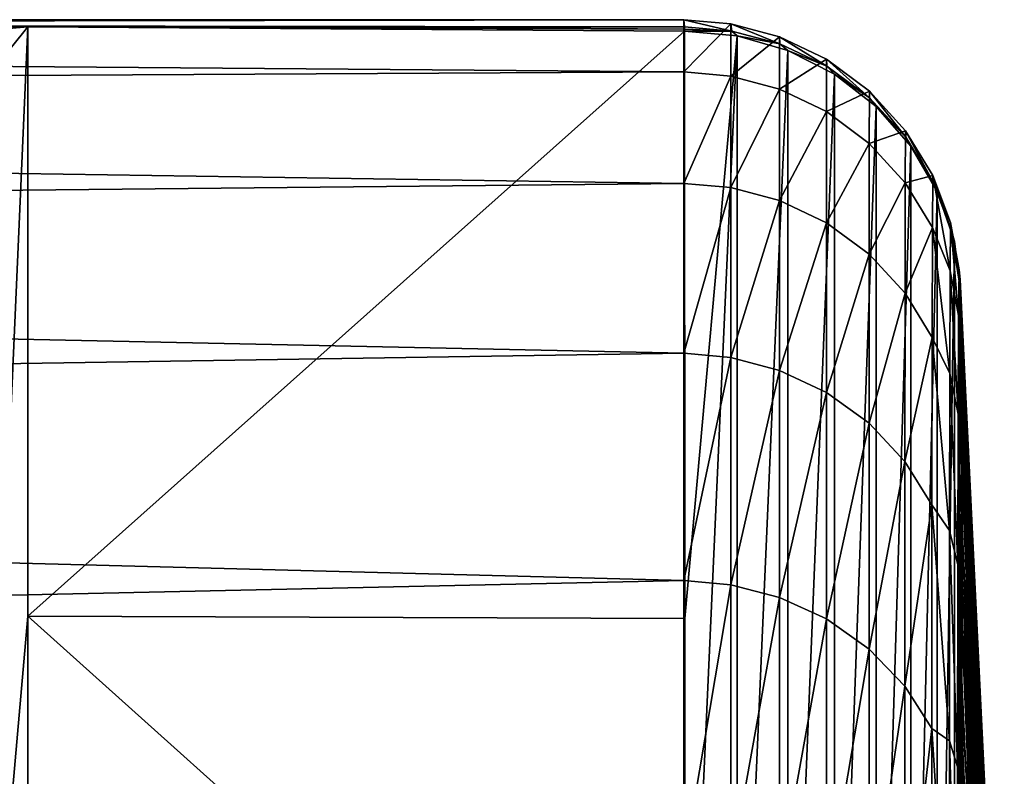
# Model space of a CAD drawing. Header units: metres. Extents: x -150 to 146, y -127 to 82.
# Tile 371 of 382: x 142 to 144.49, y 21.07 to 22.99. Entities that reach past the tile are written whole.
import ezdxf

# ---------------------------------------------------------------- set-up
doc = ezdxf.new("R2010")
doc.units = ezdxf.units.M
doc.layers.add('solid_ELLA_AP_WANNE_SW0001', color=7, linetype='CONTINUOUS')

msp = doc.modelspace()

# ---------------------------------------------------------------- linework, layer by layer
at = {"layer": 'solid_ELLA_AP_WANNE_SW0001'}
for points in [[(129.853088, 22.989241, -0.703443), (142.017258, 22.970745, -1.159676), (141.433487, 22.920065, -1.915887)], [(129.853088, 22.989241, -0.703443), (142.849731, 22.970747, -1.159662), (142.017258, 22.970745, -1.159676)], [(129.853088, 22.989241, -0.703443), (143.682343, 22.970745, -1.159676), (142.849731, 22.970747, -1.159662)], [(129.853088, 22.989241, -0.703443), (143.680511, 22.989235, 0.703609), (143.682343, 22.970745, -1.159676)], [(129.853088, 22.989241, -0.703443), (129.853088, 22.966852, 1.234373), (143.680511, 22.989235, 0.703609)], [(129.853088, 22.966852, 1.234373), (143.680511, 22.856796, 2.562585), (143.680511, 22.989235, 0.703609)], [(141.975784, 22.919542, -2.154289), (141.433487, 22.920065, -1.915887), (142.017258, 22.970745, -1.159676)], [(141.884537, 19.970232, -60.358002), (142.017258, 22.970745, -1.159676), (142.017273, 21.476437, -30.759102)], [(141.884537, 19.970232, -60.358002), (141.975784, 22.919542, -2.154289), (142.017258, 22.970745, -1.159676)], [(143.682388, 22.965483, -1.263938), (142.017258, 22.970745, -1.159676), (142.849731, 22.970747, -1.159662)], [(143.682541, 22.960218, -1.368201), (142.017258, 22.970745, -1.159676), (143.682388, 22.965483, -1.263938)], [(142.017273, 21.476437, -30.759102), (142.017258, 22.970745, -1.159676), (143.682541, 22.960218, -1.368201)], [(143.682388, 22.965483, -1.263938), (142.849731, 22.970747, -1.159662), (143.682343, 22.970745, -1.159676)], [(143.802017, 22.960552, -1.158957), (143.682343, 22.970745, -1.159676), (143.680511, 22.989235, 0.703609)], [(143.799911, 22.979069, 0.704281), (143.680511, 22.989235, 0.703609), (143.680511, 22.856796, 2.562585)], [(143.802017, 22.960552, -1.158957), (143.680511, 22.989235, 0.703609), (143.799911, 22.979069, 0.704281)], [(143.799911, 22.979069, 0.704281), (143.680511, 22.856796, 2.562585), (143.799911, 22.8463, 2.563175)], [(143.682388, 22.965483, -1.263938), (143.682343, 22.970745, -1.159676), (143.802017, 22.960552, -1.158957)], [(143.799911, 22.979069, 0.704281), (143.923157, 22.946085, 0.703347), (143.923813, 22.928043, -1.15722)], [(143.799911, 22.979069, 0.704281), (143.799911, 22.8463, 2.563175), (143.923157, 22.946085, 0.703347)], [(143.802017, 22.960552, -1.158957), (143.799911, 22.979069, 0.704281), (143.923813, 22.928043, -1.15722)], [(129.853088, 22.966852, 1.234373), (129.853088, 22.781412, 3.163426), (143.680511, 22.856796, 2.562585)], [(142.017273, 21.476437, -30.759102), (143.682541, 22.960218, -1.368201), (143.682755, 21.471172, -30.863369)], [(143.682541, 22.960218, -1.368201), (143.682388, 22.965483, -1.263938), (143.802017, 22.960552, -1.158957)], [(143.815796, 22.948301, -1.367592), (143.682541, 22.960218, -1.368201), (143.802017, 22.960552, -1.158957)], [(143.682755, 21.471172, -30.863369), (143.682541, 22.960218, -1.368201), (143.815796, 22.948301, -1.367592)], [(143.682755, 21.471172, -30.863369), (143.815796, 22.948301, -1.367592), (143.682602, 19.982128, -60.358524)], [(143.815598, 19.970201, -60.357998), (143.682602, 19.982128, -60.358524), (143.815796, 22.948301, -1.367592)], [(143.799911, 22.8463, 2.563175), (143.923096, 22.813263, 2.559528), (143.923157, 22.946085, 0.703347)], [(143.815796, 22.948301, -1.367592), (143.802017, 22.960552, -1.158957), (143.923813, 22.928043, -1.15722)], [(143.815598, 19.970201, -60.357998), (143.815796, 22.948301, -1.367592), (143.944061, 22.911417, -1.365631)], [(143.944061, 22.911417, -1.365631), (143.815796, 22.948301, -1.367592), (143.923813, 22.928043, -1.15722)], [(143.923157, 22.946085, 0.703347), (143.923096, 22.813263, 2.559528), (144.042633, 22.888741, 0.701664)], [(143.923157, 22.946085, 0.703347), (144.042633, 22.888741, 0.701664), (144.042892, 22.871216, -1.154258)], [(143.923813, 22.928043, -1.15722), (143.923157, 22.946085, 0.703347), (144.042892, 22.871216, -1.154258)], [(143.944061, 22.911417, -1.365631), (143.923813, 22.928043, -1.15722), (144.042892, 22.871216, -1.154258)], [(143.943909, 19.933283, -60.356213), (143.815598, 19.970201, -60.357998), (143.944061, 22.911417, -1.365631)], [(143.943909, 19.933283, -60.356213), (143.944061, 22.911417, -1.365631), (144.062988, 22.850887, -1.362483)], [(144.062988, 22.850887, -1.362483), (143.944061, 22.911417, -1.365631), (144.042892, 22.871216, -1.154258)], [(143.923096, 22.813263, 2.559528), (144.042465, 22.756012, 2.553162), (144.042633, 22.888741, 0.701664)], [(144.042633, 22.888741, 0.701664), (144.042465, 22.756012, 2.553162), (144.151215, 22.808054, 0.699258)], [(144.042633, 22.888741, 0.701664), (144.151215, 22.808054, 0.699258), (144.151642, 22.790878, -1.150117)], [(144.042892, 22.871216, -1.154258), (144.042633, 22.888741, 0.701664), (144.151642, 22.790878, -1.150117)], [(144.062988, 22.850887, -1.362483), (144.042892, 22.871216, -1.154258), (144.151642, 22.790878, -1.150117)], [(129.853088, 22.781412, 3.163426), (143.680511, 22.574209, 4.405123), (143.680511, 22.856796, 2.562585)], [(143.799911, 22.8463, 2.563175), (143.680511, 22.856796, 2.562585), (143.680511, 22.574209, 4.405123)], [(143.799911, 22.8463, 2.563175), (143.680511, 22.574209, 4.405123), (143.799927, 22.563437, 4.405166)], [(143.799911, 22.8463, 2.563175), (143.799927, 22.563437, 4.405166), (143.923096, 22.813263, 2.559528)], [(144.062881, 19.872688, -60.353241), (143.943909, 19.933283, -60.356213), (144.062988, 22.850887, -1.362483)], [(144.062881, 19.872688, -60.353241), (144.062988, 22.850887, -1.362483), (144.168243, 22.768911, -1.358262)], [(144.168243, 22.768911, -1.358262), (144.062988, 22.850887, -1.362483), (144.151642, 22.790878, -1.150117)], [(143.799927, 22.563437, 4.405166), (143.923065, 22.530613, 4.398802), (143.923096, 22.813263, 2.559528)], [(143.923096, 22.813263, 2.559528), (143.923065, 22.530613, 4.398802), (144.042465, 22.756012, 2.553162)], [(144.042465, 22.756012, 2.553162), (144.150894, 22.675573, 2.54419), (144.151215, 22.808054, 0.699258)], [(144.151215, 22.808054, 0.699258), (144.150894, 22.675573, 2.54419), (144.242416, 22.707756, 0.696241)], [(144.151215, 22.808054, 0.699258), (144.242416, 22.707756, 0.696241), (144.243042, 22.690924, -1.144999)], [(144.151642, 22.790878, -1.150117), (144.151215, 22.808054, 0.699258), (144.243042, 22.690924, -1.144999)], [(129.853088, 22.781412, 3.163426), (129.853088, 22.434235, 5.07002), (143.680511, 22.574209, 4.405123)], [(144.168243, 22.768911, -1.358262), (144.151642, 22.790878, -1.150117), (144.243042, 22.690924, -1.144999)], [(143.923065, 22.530613, 4.398802), (144.042343, 22.473879, 4.38777), (144.042465, 22.756012, 2.553162)], [(144.042465, 22.756012, 2.553162), (144.042343, 22.473879, 4.38777), (144.150894, 22.675573, 2.54419)], [(144.168182, 19.790617, -60.349174), (144.062881, 19.872688, -60.353241), (144.168243, 22.768911, -1.358262)], [(144.168182, 19.790617, -60.349174), (144.168243, 22.768911, -1.358262), (144.256012, 22.66847, -1.353123)], [(144.256012, 22.66847, -1.353123), (144.168243, 22.768911, -1.358262), (144.243042, 22.690924, -1.144999)], [(144.150894, 22.675573, 2.54419), (144.241898, 22.575674, 2.533026), (144.242416, 22.707756, 0.696241)], [(144.242416, 22.707756, 0.696241), (144.241898, 22.575674, 2.533026), (144.3116, 22.593765, 0.692791)], [(144.242416, 22.707756, 0.696241), (144.3116, 22.593765, 0.692791), (144.312424, 22.57736, -1.139211)], [(144.243042, 22.690924, -1.144999), (144.242416, 22.707756, 0.696241), (144.312424, 22.57736, -1.139211)], [(144.042343, 22.473879, 4.38777), (144.150635, 22.394264, 4.372266), (144.150894, 22.675573, 2.54419)], [(144.150894, 22.675573, 2.54419), (144.150635, 22.394264, 4.372266), (144.241898, 22.575674, 2.533026)], [(144.256012, 22.66847, -1.353123), (144.243042, 22.690924, -1.144999), (144.312424, 22.57736, -1.139211)], [(144.255966, 19.690063, -60.344166), (144.168182, 19.790617, -60.349174), (144.256012, 22.66847, -1.353123)], [(144.255966, 19.690063, -60.344166), (144.256012, 22.66847, -1.353123), (144.32309, 22.553215, -1.347252)], [(144.32309, 22.553215, -1.347252), (144.256012, 22.66847, -1.353123), (144.312424, 22.57736, -1.139211)], [(129.853088, 22.434235, 5.07002), (143.680511, 22.143301, 6.218861), (143.680511, 22.574209, 4.405123)], [(143.799927, 22.563437, 4.405166), (143.680511, 22.574209, 4.405123), (143.680511, 22.143301, 6.218861)], [(144.150635, 22.394264, 4.372266), (144.241486, 22.295456, 4.353009), (144.241898, 22.575674, 2.533026)], [(144.241898, 22.575674, 2.533026), (144.241486, 22.295456, 4.353009), (144.310867, 22.462204, 2.520329)], [(144.241898, 22.575674, 2.533026), (144.310867, 22.462204, 2.520329), (144.3116, 22.593765, 0.692791)], [(144.355804, 22.352711, 2.41118), (144.3116, 22.593765, 0.692791), (144.310867, 22.462204, 2.520329)], [(144.357498, 22.458227, -1.133162), (144.312424, 22.57736, -1.139211), (144.3116, 22.593765, 0.692791)], [(144.356766, 22.474533, 0.640996), (144.357498, 22.458227, -1.133162), (144.3116, 22.593765, 0.692791)], [(144.355804, 22.352711, 2.41118), (144.356766, 22.474533, 0.640996), (144.3116, 22.593765, 0.692791)], [(144.32309, 22.553215, -1.347252), (144.312424, 22.57736, -1.139211), (144.357498, 22.458227, -1.133162)], [(143.799927, 22.563437, 4.405166), (143.680511, 22.143301, 6.218861), (143.799942, 22.132309, 6.218338)], [(143.799927, 22.563437, 4.405166), (143.799942, 22.132309, 6.218338), (143.923065, 22.530613, 4.398802)], [(144.323029, 19.574684, -60.33839), (144.255966, 19.690063, -60.344166), (144.32309, 22.553215, -1.347252)], [(144.323029, 19.574684, -60.33839), (144.32309, 22.553215, -1.347252), (144.367035, 22.427336, -1.340864)], [(144.367035, 22.427336, -1.340864), (144.32309, 22.553215, -1.347252), (144.357498, 22.458227, -1.133162)], [(143.799942, 22.132309, 6.218338), (143.923035, 22.099958, 6.209283), (143.923065, 22.530613, 4.398802)], [(143.923065, 22.530613, 4.398802), (143.923035, 22.099958, 6.209283), (144.042343, 22.473879, 4.38777)], [(143.923035, 22.099958, 6.209283), (144.042221, 22.044159, 6.193639), (144.042343, 22.473879, 4.38777)], [(144.042343, 22.473879, 4.38777), (144.042221, 22.044159, 6.193639), (144.150635, 22.394264, 4.372266)], [(144.377289, 22.238815, 2.341184), (144.356766, 22.474533, 0.640996), (144.355804, 22.352711, 2.41118)], [(144.38208, 22.305357, -1.125425), (144.357498, 22.458227, -1.133162), (144.356766, 22.474533, 0.640996)], [(144.378479, 22.354734, 0.608886), (144.38208, 22.305357, -1.125425), (144.356766, 22.474533, 0.640996)], [(144.377289, 22.238815, 2.341184), (144.378479, 22.354734, 0.608886), (144.356766, 22.474533, 0.640996)], [(144.241486, 22.295456, 4.353009), (144.310257, 22.183281, 4.331134), (144.310867, 22.462204, 2.520329)], [(144.355011, 22.091908, 4.166157), (144.310867, 22.462204, 2.520329), (144.310257, 22.183281, 4.331134)], [(144.355011, 22.091908, 4.166157), (144.355804, 22.352711, 2.41118), (144.310867, 22.462204, 2.520329)], [(144.367035, 22.427336, -1.340864), (144.357498, 22.458227, -1.133162), (144.38208, 22.305357, -1.125425)], [(129.853088, 22.434235, 5.07002), (129.853088, 21.927786, 6.94062), (143.680511, 22.143301, 6.218861)], [(144.366928, 19.448687, -60.332054), (144.323029, 19.574684, -60.33839), (144.367035, 22.427336, -1.340864)], [(144.366928, 19.448687, -60.332054), (144.367035, 22.427336, -1.340864), (144.382217, 22.295212, -1.334178)], [(144.367035, 22.427336, -1.340864), (144.38208, 22.305357, -1.125425), (144.382141, 22.300537, -1.229399)], [(144.367035, 22.427336, -1.340864), (144.382141, 22.300537, -1.229399), (144.382217, 22.295212, -1.334178)], [(144.042221, 22.044159, 6.193639), (144.150421, 21.965931, 6.17169), (144.150635, 22.394264, 4.372266)], [(144.150635, 22.394264, 4.372266), (144.150421, 21.965931, 6.17169), (144.241486, 22.295456, 4.353009)], [(144.376312, 21.989092, 4.059174), (144.355804, 22.352711, 2.41118), (144.355011, 22.091908, 4.166157)], [(144.376312, 21.989092, 4.059174), (144.377289, 22.238815, 2.341184), (144.355804, 22.352711, 2.41118)], [(144.380402, 22.313976, 0.883439), (144.378479, 22.354734, 0.608886), (144.377289, 22.238815, 2.341184)], [(144.3815, 22.328142, -0.440582), (144.38208, 22.305357, -1.125425), (144.378479, 22.354734, 0.608886)], [(144.380936, 22.33065, 0.229203), (144.3815, 22.328142, -0.440582), (144.378479, 22.354734, 0.608886)], [(144.380402, 22.313976, 0.883439), (144.380936, 22.33065, 0.229203), (144.378479, 22.354734, 0.608886)], [(144.475739, 20.323458, -0.082601), (144.380936, 22.33065, 0.229203), (144.380402, 22.313976, 0.883439)], [(144.477707, 20.330538, -0.972066), (144.3815, 22.328142, -0.440582), (144.380936, 22.33065, 0.229203)], [(144.475739, 20.323458, -0.082601), (144.477707, 20.330538, -0.972066), (144.380936, 22.33065, 0.229203)], [(144.47934, 20.310955, -1.859903), (144.38208, 22.305357, -1.125425), (144.3815, 22.328142, -0.440582)], [(144.477707, 20.330538, -0.972066), (144.47934, 20.310955, -1.859903), (144.3815, 22.328142, -0.440582)], [(144.150421, 21.965931, 6.17169), (144.241135, 21.868895, 6.144452), (144.241486, 22.295456, 4.353009)], [(144.241486, 22.295456, 4.353009), (144.241135, 21.868895, 6.144452), (144.310257, 22.183281, 4.331134)], [(144.366928, 19.448687, -60.332054), (144.382217, 22.295212, -1.334178), (144.386154, 22.09046, -5.431601)], [(144.379913, 22.27939, 1.521665), (144.380402, 22.313976, 0.883439), (144.377289, 22.238815, 2.341184)], [(144.473724, 20.28463, 0.805909), (144.380402, 22.313976, 0.883439), (144.379913, 22.27939, 1.521665)], [(144.473724, 20.28463, 0.805909), (144.475739, 20.323458, -0.082601), (144.380402, 22.313976, 0.883439)], [(144.382141, 22.300537, -1.229399), (144.38208, 22.305357, -1.125425), (144.47934, 20.310955, -1.859903)], [(144.382141, 22.300537, -1.229399), (144.430801, 21.293308, -1.597089), (144.382217, 22.295212, -1.334178)], [(144.382141, 22.300537, -1.229399), (144.47934, 20.310955, -1.859903), (144.430801, 21.293308, -1.597089)], [(144.386154, 22.09046, -5.431601), (144.382217, 22.295212, -1.334178), (144.430801, 21.293308, -1.597089)], [(144.379471, 22.22813, 2.143481), (144.379913, 22.27939, 1.521665), (144.377289, 22.238815, 2.341184)], [(144.473724, 20.28463, 0.805909), (144.379913, 22.27939, 1.521665), (144.379471, 22.22813, 2.143481)], [(144.379059, 22.161413, 2.74805), (144.377289, 22.238815, 2.341184), (144.376312, 21.989092, 4.059174)], [(144.379059, 22.161413, 2.74805), (144.379471, 22.22813, 2.143481), (144.377289, 22.238815, 2.341184)], [(144.471619, 20.214108, 1.692275), (144.379471, 22.22813, 2.143481), (144.379059, 22.161413, 2.74805)], [(144.471619, 20.214108, 1.692275), (144.473724, 20.28463, 0.805909), (144.379471, 22.22813, 2.143481)], [(144.241135, 21.868895, 6.144452), (144.309769, 21.758776, 6.113532), (144.310257, 22.183281, 4.331134)], [(144.35437, 21.693686, 5.895229), (144.310257, 22.183281, 4.331134), (144.309769, 21.758776, 6.113532)], [(144.35437, 21.693686, 5.895229), (144.355011, 22.091908, 4.166157), (144.310257, 22.183281, 4.331134)], [(144.378708, 22.080492, 3.334211), (144.379059, 22.161413, 2.74805), (144.376312, 21.989092, 4.059174)], [(144.469467, 20.111948, 2.575305), (144.379059, 22.161413, 2.74805), (144.378708, 22.080492, 3.334211)], [(144.469467, 20.111948, 2.575305), (144.471619, 20.214108, 1.692275), (144.379059, 22.161413, 2.74805)], [(129.853088, 21.927786, 6.94062), (143.680511, 21.566961, 7.991632), (143.680511, 22.143301, 6.218861)], [(143.799942, 22.132309, 6.218338), (143.680511, 22.143301, 6.218861), (143.680511, 21.566961, 7.991632)], [(143.799942, 22.132309, 6.218338), (143.680511, 21.566961, 7.991632), (143.799942, 21.555782, 7.990577)], [(143.799942, 22.132309, 6.218338), (143.799942, 21.555782, 7.990577), (143.923035, 22.099958, 6.209283)], [(143.799942, 21.555782, 7.990577), (143.923004, 21.524155, 7.978878), (143.923035, 22.099958, 6.209283)], [(143.923035, 22.099958, 6.209283), (143.923004, 21.524155, 7.978878), (144.042221, 22.044159, 6.193639)], [(144.375519, 21.607002, 5.752734), (144.355011, 22.091908, 4.166157), (144.35437, 21.693686, 5.895229)], [(144.375519, 21.607002, 5.752734), (144.376312, 21.989092, 4.059174), (144.355011, 22.091908, 4.166157)], [(144.366928, 19.448687, -60.332054), (144.386154, 22.09046, -5.431601), (144.386047, 21.881453, -9.604022)], [(144.378387, 21.986568, 3.903008), (144.378708, 22.080492, 3.334211), (144.376312, 21.989092, 4.059174)], [(144.469467, 20.111948, 2.575305), (144.378708, 22.080492, 3.334211), (144.378387, 21.986568, 3.903008)], [(144.386047, 21.881453, -9.604022), (144.386154, 22.09046, -5.431601), (144.475906, 20.335154, -5.90421)], [(144.475906, 20.335154, -5.90421), (144.386154, 22.09046, -5.431601), (144.430801, 21.293308, -1.597089)], [(143.923004, 21.524155, 7.978878), (144.04213, 21.469696, 7.958714), (144.042221, 22.044159, 6.193639)], [(144.042221, 22.044159, 6.193639), (144.04213, 21.469696, 7.958714), (144.150421, 21.965931, 6.17169)], [(144.378098, 21.88072, 4.455641), (144.376312, 21.989092, 4.059174), (144.375519, 21.607002, 5.752734)], [(144.378098, 21.88072, 4.455641), (144.378387, 21.986568, 3.903008), (144.376312, 21.989092, 4.059174)], [(144.467239, 19.978237, 3.453799), (144.378387, 21.986568, 3.903008), (144.378098, 21.88072, 4.455641)], [(144.467239, 19.978237, 3.453799), (144.469467, 20.111948, 2.575305), (144.378387, 21.986568, 3.903008)], [(144.04213, 21.469696, 7.958714), (144.150238, 21.3934, 7.930453), (144.150421, 21.965931, 6.17169)], [(144.150421, 21.965931, 6.17169), (144.150238, 21.3934, 7.930453), (144.241135, 21.868895, 6.144452)], [(129.853088, 21.927786, 6.94062), (129.853088, 21.265661, 8.761945), (143.680511, 21.566961, 7.991632)], [(144.366928, 19.448687, -60.332054), (144.386047, 21.881453, -9.604022), (144.385956, 21.671078, -13.797678)], [(144.377838, 21.763874, 4.993333), (144.378098, 21.88072, 4.455641), (144.375519, 21.607002, 5.752734)], [(144.464951, 19.813232, 4.326507), (144.378098, 21.88072, 4.455641), (144.377838, 21.763874, 4.993333)], [(144.464951, 19.813232, 4.326507), (144.467239, 19.978237, 3.453799), (144.378098, 21.88072, 4.455641)], [(144.385956, 21.671078, -13.797678), (144.386047, 21.881453, -9.604022), (144.482132, 20.139713, -10.06017)], [(144.482132, 20.139713, -10.06017), (144.386047, 21.881453, -9.604022), (144.475906, 20.335154, -5.90421)], [(144.150238, 21.3934, 7.930453), (144.24086, 21.298807, 7.895405), (144.241135, 21.868895, 6.144452)], [(144.241135, 21.868895, 6.144452), (144.24086, 21.298807, 7.895405), (144.309769, 21.758776, 6.113532)], [(144.24086, 21.298807, 7.895405), (144.309372, 21.19149, 7.855638), (144.309769, 21.758776, 6.113532)], [(144.353851, 21.160547, 7.587483), (144.309769, 21.758776, 6.113532), (144.309372, 21.19149, 7.855638)], [(144.353851, 21.160547, 7.587483), (144.35437, 21.693686, 5.895229), (144.309769, 21.758776, 6.113532)], [(144.377579, 21.636839, 5.517032), (144.377838, 21.763874, 4.993333), (144.375519, 21.607002, 5.752734)], [(144.464951, 19.813232, 4.326507), (144.377838, 21.763874, 4.993333), (144.377579, 21.636839, 5.517032)], [(144.374878, 21.094879, 7.411532), (144.35437, 21.693686, 5.895229), (144.353851, 21.160547, 7.587483)], [(144.374878, 21.094879, 7.411532), (144.375519, 21.607002, 5.752734), (144.35437, 21.693686, 5.895229)], [(144.366928, 19.448687, -60.332054), (144.385956, 21.671078, -13.797678), (144.38588, 21.459333, -18.012568)], [(144.38588, 21.459333, -18.012568), (144.385956, 21.671078, -13.797678), (144.487076, 19.944399, -14.215286)], [(144.487076, 19.944399, -14.215286), (144.385956, 21.671078, -13.797678), (144.482132, 20.139713, -10.06017)], [(144.37735, 21.500795, 6.024705), (144.377579, 21.636839, 5.517032), (144.375519, 21.607002, 5.752734)], [(144.462585, 19.617256, 5.192159), (144.377579, 21.636839, 5.517032), (144.37735, 21.500795, 6.024705)], [(144.462585, 19.617256, 5.192159), (144.464951, 19.813232, 4.326507), (144.377579, 21.636839, 5.517032)], [(144.37735, 21.500795, 6.024705), (144.375519, 21.607002, 5.752734), (144.374878, 21.094879, 7.411532)], [(129.853088, 21.265661, 8.761945), (143.680511, 20.848965, 9.711884), (143.680511, 21.566961, 7.991632)], [(143.799942, 21.555782, 7.990577), (143.680511, 21.566961, 7.991632), (143.680511, 20.848965, 9.711884)], [(143.799942, 21.555782, 7.990577), (143.680511, 20.848965, 9.711884), (143.799942, 20.837694, 9.710171)], [(143.799942, 21.555782, 7.990577), (143.799942, 20.837694, 9.710171), (143.923004, 21.524155, 7.978878)], [(143.799942, 20.837694, 9.710171), (143.922974, 20.807034, 9.695899), (143.923004, 21.524155, 7.978878)], [(143.923004, 21.524155, 7.978878), (143.922974, 20.807034, 9.695899), (144.04213, 21.469696, 7.958714)], [(144.377151, 21.356617, 6.516521), (144.37735, 21.500795, 6.024705), (144.374878, 21.094879, 7.411532)], [(144.462585, 19.617256, 5.192159), (144.37735, 21.500795, 6.024705), (144.377151, 21.356617, 6.516521)], [(142.017273, 21.476437, -30.759102), (142.017365, 19.982128, -60.358524), (141.884537, 19.970232, -60.358002)], [(142.017273, 21.476437, -30.759102), (143.682602, 19.982128, -60.358524), (142.017365, 19.982128, -60.358524)], [(142.017273, 21.476437, -30.759102), (143.682755, 21.471172, -30.863369), (143.682602, 19.982128, -60.358524)], [(143.922974, 20.807034, 9.695899), (144.042053, 20.754307, 9.671343), (144.04213, 21.469696, 7.958714)], [(144.04213, 21.469696, 7.958714), (144.042053, 20.754307, 9.671343), (144.150238, 21.3934, 7.930453)], [(144.366928, 19.448687, -60.332054), (144.38588, 21.459333, -18.012568), (144.385818, 21.246149, -22.250175)], [(144.385818, 21.246149, -22.250175), (144.38588, 21.459333, -18.012568), (144.490753, 19.749214, -18.369629)], [(144.490753, 19.749214, -18.369629), (144.38588, 21.459333, -18.012568), (144.487076, 19.944399, -14.215286)], [(144.042053, 20.754307, 9.671343), (144.150101, 20.680477, 9.636951), (144.150238, 21.3934, 7.930453)], [(144.150238, 21.3934, 7.930453), (144.150101, 20.680477, 9.636951), (144.24086, 21.298807, 7.895405)], [(144.376953, 21.204933, 6.993536), (144.377151, 21.356617, 6.516521), (144.374878, 21.094879, 7.411532)], [(144.460159, 19.390631, 6.049485), (144.377151, 21.356617, 6.516521), (144.376953, 21.204933, 6.993536)], [(144.460159, 19.390631, 6.049485), (144.462585, 19.617256, 5.192159), (144.377151, 21.356617, 6.516521)], [(144.150101, 20.680477, 9.636951), (144.240631, 20.58897, 9.594321), (144.24086, 21.298807, 7.895405)], [(144.24086, 21.298807, 7.895405), (144.240631, 20.58897, 9.594321), (144.309372, 21.19149, 7.855638)], [(144.475906, 20.335154, -5.90421), (144.430801, 21.293308, -1.597089), (144.47934, 20.310955, -1.859903)], [(129.853088, 21.265661, 8.761945), (129.853088, 20.45256, 10.521064), (143.680511, 20.848965, 9.711884)], [(144.366928, 19.448687, -60.332054), (144.385818, 21.246149, -22.250175), (144.385773, 21.030949, -26.52228)], [(144.385773, 21.030949, -26.52228), (144.385818, 21.246149, -22.250175), (144.493149, 19.554163, -22.523312)], [(144.493149, 19.554163, -22.523312), (144.385818, 21.246149, -22.250175), (144.490753, 19.749214, -18.369629)], [(144.376785, 21.046259, 7.456803), (144.376953, 21.204933, 6.993536), (144.374878, 21.094879, 7.411532)], [(144.460159, 19.390631, 6.049485), (144.376953, 21.204933, 6.993536), (144.376785, 21.046259, 7.456803)], [(144.240631, 20.58897, 9.594321), (144.309052, 20.485182, 9.545965), (144.309372, 21.19149, 7.855638)], [(144.353439, 20.495829, 9.23232), (144.309372, 21.19149, 7.855638), (144.309052, 20.485182, 9.545965)], [(144.353439, 20.495829, 9.23232), (144.353851, 21.160547, 7.587483), (144.309372, 21.19149, 7.855638)], [(144.374374, 20.455814, 9.025499), (144.353851, 21.160547, 7.587483), (144.353439, 20.495829, 9.23232)], [(144.374374, 20.455814, 9.025499), (144.374878, 21.094879, 7.411532), (144.353851, 21.160547, 7.587483)], [(144.376785, 21.046259, 7.456803), (144.374878, 21.094879, 7.411532), (144.374374, 20.455814, 9.025499)]]:
    msp.add_3dface(points, dxfattribs=at)

doc.saveas('drawing.dxf')
